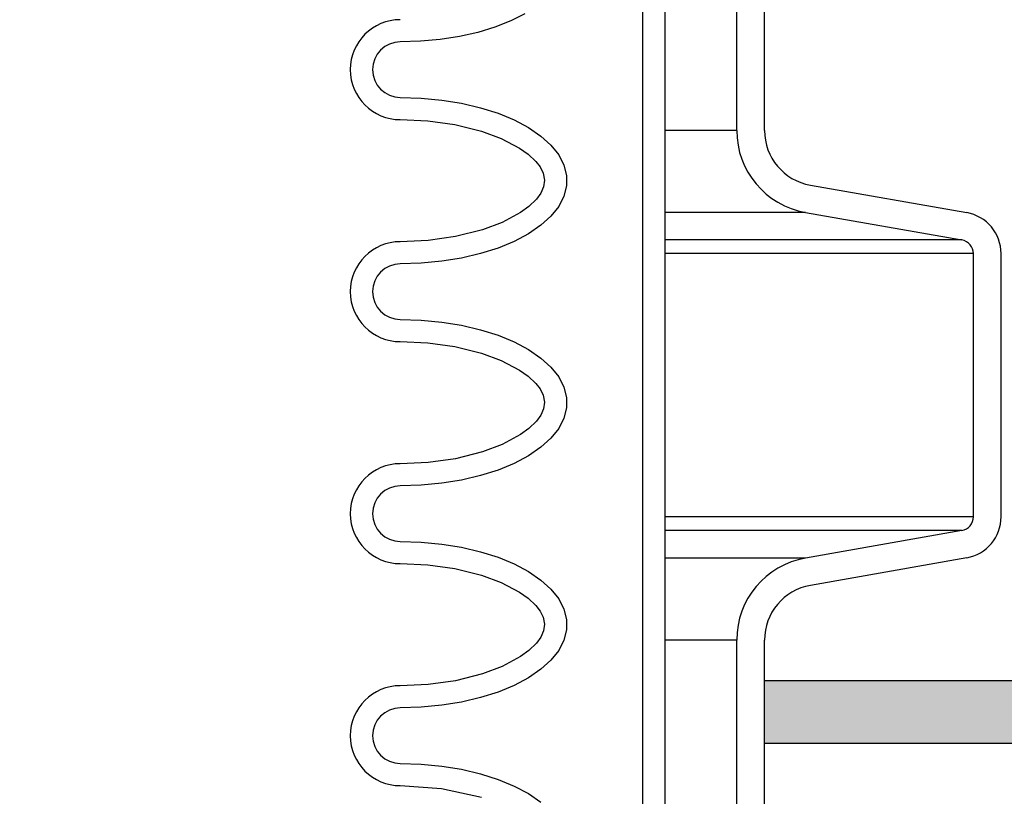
# Model space of a CAD drawing. Extents: x -285 to 5863, y 308 to 3178.
# Tile 399 of 622: x 1833.75 to 1838.18, y 977.78 to 981.27. Entities that reach past the tile are written whole.
import ezdxf

# ---------------------------------------------------------------- set-up
doc = ezdxf.new("R2010")
doc.units = 0
doc.header["$MEASUREMENT"] = 0
doc.header["$PDSIZE"] = 1
doc.layers.get('DEFPOINTS').update_dxf_attribs({"linetype": 'CONTINUOUS'})
for name, color, linetype in [('CONCRETE-HATCH', 2, 'CONTINUOUS'), ('DIM', 3, 'CONTINUOUS'), ('PEAGRAVEL-HATCH', 3, 'CONTINUOUS'), ('SPILL-BUCKET', 1, 'CONTINUOUS'), ('TANK-SLAB', 6, 'CONTINUOUS')]:
    doc.layers.add(name, color=color, linetype=linetype)
doc.styles.add('SIMPLEX', font='simplex')
doc.dimstyles.new('DIM64', dxfattribs={"dimscale": 64, "dimtxt": 0.09375, "dimasz": 0.09375, "dimexe": 0.0625, "dimexo": 0.0625, "dimgap": 0.046875, "dimtad": 1, "dimdec": 4, "dimzin": 3, "dimdsep": 46, "dimlunit": 4, "dimtxsty": 'SIMPLEX', "dimcen": 0, "dimclrd": 256, "dimclre": 256, "dimclrt": 256, "dimadec": 0, "dimazin": 0, "dimtfac": 1, "dimtdec": 4, "dimtmove": 0, "dimatfit": 3, "dimfxl": 1, "dimfrac": 2, "dimtolj": 1, "dimtzin": 0, "dimarcsym": 0})

# ---------------------------------------------------------------- blocks, each defined once
blk = doc.blocks.new('*D13')
at = {"layer": 'DEFPOINTS', "color": 0, "transparency": 16777216}
for p in [(1368.5472, 978.296), (2031.7725, 978.0147), (1368.5472, 700.5233)]:
    blk.add_point(p, dxfattribs=at)
at = {"layer": 'DIM', "lineweight": -2, "transparency": 16777216}
for p, q in [((1368.5472, 974.296), (1368.5472, 696.5233)), ((2031.7725, 974.0147), (2031.7725, 696.5233)), ((2025.7725, 700.5233), (1374.5472, 700.5233))]:
    blk.add_line(p, q, dxfattribs=at)
at = {"layer": 'DIM', "transparency": 16777216}
for points in [[(1374.5472, 701.5233), (1374.5472, 699.5233), (1368.5472, 700.5233)], [(2025.7725, 701.5233), (2025.7725, 699.5233), (2031.7725, 700.5233)]]:
    blk.add_solid(points, dxfattribs=at)
at = {"layer": 'DIM', "transparency": 16777216, "insert": (1700.1599, 708.0947), "char_height": 6, "attachment_point": 5, "style": 'SIMPLEX'}
blk.add_mtext('\\A1;55\'-3 1/4" (F.V. TANK SLAB)', dxfattribs=at)

msp = doc.modelspace()

# ---------------------------------------------------------------- hatches: boundary and pattern name
at = {"layer": 'CONCRETE-HATCH'}
h = msp.add_hatch(dxfattribs=at)
h.set_pattern_fill('AR-CONC', color=256, scale=2.67, style=0)
h.set_pattern_definition([(50, (721.22, 12.002), (19.15085, -1.67548), [2.0025, -22.0275]), (355, (721.22, 12.002), (-3.70466, 20.08353), [1.602, -17.622]), (100.4514, (722.816, 11.862), (15.44619, 18.40805), [1.70186, -18.7205]), (46.1842, (721.22, 17.342), (28.49534, -4.41936), [3.00375, -33.04125]), (96.6356, (723.594, 16.974), (24.95547, 26.00897), [2.5528, -28.08076]), (351.1842, (721.22, 17.342), (24.9555, 26.00897), [2.403, -26.433]), (21, (723.89, 16.007), (15.93742, -10.74992), [2.0025, -22.0275]), (326, (723.89, 16.007), (6.49652, 19.3615), [1.602, -17.622]), (71.4514, (725.218, 15.111), (22.43394, 8.61158), [1.70186, -18.7205]), (37.5, (721.22, 12.002), (0.324668, 8.888266), [0, -17.4084, 0, -17.889, 0, -17.68875]), (7.5, (721.22, 12.002), (7.023957, 10.53079), [0, -10.1994, 0, -17.0079, 0, -6.74175]), (327.5, (715.266, 12.002), (14.25306, -0.602215), [0, -6.675, 0, -20.826, 0, -27.6345]), (317.5, (712.596, 12.002), (15.57107, 2.6728), [0, -8.6775, 0, -13.8306, 0, -19.6245])])
h.paths.add_polyline_path([(1848.5303, 984.84368), (1838.03509, 984.84368), (1838.03509, 978.19533), (1848.5303, 978.19533)])
at = {"layer": 'PEAGRAVEL-HATCH'}
h = msp.add_hatch(dxfattribs=at)
h.set_pattern_fill('AR-SAND', color=256, scale=7.5, style=0)
h.set_pattern_definition([(37.5, (734.134, -79.281), (-0.47245, 14.45118), [0, -11.4, 0, -12.75, 0, -12.1875]), (7.5, (734.134, -79.28), (13.27333, 21.1661), [0, -6.15, 0, -10.275, 0, -3.9375]), (327.5, (724.909, -79.281), (23.35606, 0.04244), [0, -3.75, 0, -13.5, 0, -17.625]), (317.5, (724.91, -79.28), (22.54595, 6.58257), [0, -1.875, 0, -8.85, 0, -10.125])])
h.paths.add_polyline_path([(1849.76804, 958.74463), (1854.87546, 961.19654), (1854.87856, 969.98346), (1848.79982, 969.98346), (1849.53463, 978.01584), (1838.12305, 978.01584), (1838.12305, 967.21283), (1837.16043, 966.93923), (1837.10198, 965.17741), (1836.79033, 965.17741), (1836.79033, 963.30442), (1832.4233, 961.9639), (1832.36585, 960.77417), (1832.12534, 960.77417), (1832.12534, 935.26579), (1847.17617, 935.26579), (1847.23805, 935.66298), (1848.17399, 935.68083), (1848.55306, 937.00876), (1849.17181, 937.00876)])
h.paths.add_polyline_path([(1849.17181, 932.52208), (1848.55306, 932.52208), (1848.17399, 933.85075), (1847.17617, 933.8686), (1847.17617, 934.26579), (1832.12545, 934.26413), (1832.12669, 923.08616), (1832.80775, 923.03787), (1832.44993, 917.66428), (1833.14574, 915.87407), (1833.14574, 915.52327), (1834.62181, 915.52328), (1835.62181, 917.52328), (1840.62181, 917.52328), (1841.62181, 915.52328), (1841.62181, 914.52328), (1851.12181, 914.52328), (1851.12181, 915.52328), (1849.42181, 915.52328)])
at = {"layer": 'TANK-SLAB'}
msp.add_hatch(color=256, dxfattribs=at).paths.add_polyline_path([(1849.60995, 978.01471), (1849.60995, 978.29596), (1837.10061, 978.29596), (1837.10061, 978.01471)])

# ---------------------------------------------------------------- linework, layer by layer
at = {"layer": 'SPILL-BUCKET', "color": 1, "linetype": 'Continuous'}
for p, q in [((1836.55224, 984.10802), (1836.55224, 969.91046)), ((1836.65217, 984.10802), (1836.65217, 969.91046)), ((1836.97633, 980.7736), (1836.97633, 981.62629)), ((1837.10124, 980.7736), (1837.10124, 981.62629)), ((1836.02334, 981.29838), (1835.95934, 981.26638)), ((1835.95934, 981.26638), (1835.88809, 981.23847)), ((1835.81064, 981.21506), (1835.72811, 981.19649)), ((1835.88809, 981.23847), (1835.81064, 981.21506)), ((1835.55268, 981.17487), (1835.46234, 981.17214)), ((1835.6417, 981.18303), (1835.55268, 981.17487)), ((1835.72811, 981.19649), (1835.6417, 981.18303)), ((1835.46234, 980.92231), (1835.55627, 980.91935)), ((1835.55627, 980.91935), (1835.64873, 980.91053)), ((1835.64873, 980.91053), (1835.73824, 980.89599)), ((1835.73824, 980.89599), (1835.82341, 980.87595)), ((1835.82341, 980.87595), (1835.90287, 980.85074)), ((1835.46234, 980.82237), (1835.58646, 980.81709)), ((1835.58646, 980.81709), (1835.70855, 980.80025)), ((1835.90287, 980.85074), (1835.9754, 980.82074)), ((1835.9754, 980.82074), (1836.03983, 980.78643)), ((1835.70855, 980.80025), (1835.82834, 980.77041)), ((1835.82834, 980.77041), (1835.91623, 980.73796)), ((1836.03983, 980.78643), (1836.09515, 980.74836)), ((1835.91623, 980.73796), (1835.99916, 980.69405)), ((1836.09515, 980.74836), (1836.14049, 980.70712)), ((1835.99916, 980.69405), (1836.03748, 980.66657)), ((1836.14049, 980.70712), (1836.17514, 980.66336)), ((1836.03748, 980.66657), (1836.07175, 980.63425)), ((1836.07175, 980.63425), (1836.09123, 980.60911)), ((1836.17514, 980.66336), (1836.19855, 980.61778)), ((1836.09123, 980.60911), (1836.10566, 980.58089)), ((1836.19855, 980.61778), (1836.21034, 980.57109)), ((1836.10566, 980.58089), (1836.11185, 980.55035)), ((1836.11185, 980.55035), (1836.10741, 980.51958)), ((1836.21034, 980.57109), (1836.21034, 980.52403)), ((1836.10741, 980.51958), (1836.09418, 980.49078)), ((1836.21034, 980.52403), (1836.19855, 980.47734)), ((1837.30769, 980.52757), (1838.0113, 980.4035)), ((1836.07528, 980.46489), (1836.04152, 980.43183)), ((1836.09418, 980.49078), (1836.07528, 980.46489)), ((1836.19855, 980.47734), (1836.17514, 980.43176)), ((1836.04152, 980.43183), (1836.00347, 980.40386)), ((1836.17514, 980.43176), (1836.14049, 980.388)), ((1836.00347, 980.40386), (1835.92074, 980.35909)), ((1836.14049, 980.388), (1836.09515, 980.34676)), ((1837.286, 980.40455), (1837.98961, 980.28048)), ((1835.83277, 980.32611), (1835.71151, 980.29546)), ((1835.92074, 980.35909), (1835.83277, 980.32611)), ((1836.09515, 980.34676), (1836.03983, 980.30869)), ((1835.5877, 980.27818), (1835.46234, 980.27275)), ((1835.71151, 980.29546), (1835.5877, 980.27818)), ((1836.03983, 980.30869), (1835.9754, 980.27439)), ((1835.90287, 980.24439), (1835.82341, 980.21917)), ((1835.9754, 980.27439), (1835.90287, 980.24439)), ((1835.73824, 980.19914), (1835.64873, 980.18459)), ((1835.82341, 980.21917), (1835.73824, 980.19914)), ((1838.04122, 979.03445), (1838.04122, 980.21897)), ((1838.16614, 979.03445), (1838.16614, 980.21897)), ((1835.55627, 980.17577), (1835.46234, 980.17282)), ((1835.64873, 980.18459), (1835.55627, 980.17577)), ((1835.46234, 979.92299), (1835.55627, 979.92003)), ((1835.55627, 979.92003), (1835.64873, 979.91122)), ((1835.64873, 979.91122), (1835.73824, 979.89667)), ((1835.73824, 979.89667), (1835.82341, 979.87663)), ((1835.82341, 979.87663), (1835.90287, 979.85142)), ((1835.90287, 979.85142), (1835.9754, 979.82142)), ((1835.46234, 979.82306), (1835.58646, 979.81777)), ((1835.58646, 979.81777), (1835.70855, 979.80094)), ((1835.70855, 979.80094), (1835.82834, 979.77109)), ((1835.9754, 979.82142), (1836.03983, 979.78712)), ((1835.82834, 979.77109), (1835.91623, 979.73865)), ((1836.03983, 979.78712), (1836.09515, 979.74904)), ((1836.09515, 979.74904), (1836.14049, 979.7078)), ((1835.91623, 979.73865), (1835.99916, 979.69473)), ((1836.14049, 979.7078), (1836.17514, 979.66405)), ((1835.99916, 979.69473), (1836.03748, 979.66726)), ((1836.03748, 979.66726), (1836.07175, 979.63493)), ((1836.17514, 979.66405), (1836.19855, 979.61847)), ((1836.07175, 979.63493), (1836.09123, 979.6098)), ((1836.19855, 979.61847), (1836.21034, 979.57178)), ((1836.09123, 979.6098), (1836.10566, 979.58157)), ((1836.10566, 979.58157), (1836.11185, 979.55104)), ((1836.21034, 979.57178), (1836.21034, 979.52472)), ((1836.11185, 979.55104), (1836.10741, 979.52027)), ((1836.21034, 979.52472), (1836.19855, 979.47803)), ((1836.09418, 979.49147), (1836.07528, 979.46557)), ((1836.10741, 979.52027), (1836.09418, 979.49147)), ((1836.07528, 979.46557), (1836.04152, 979.43251)), ((1836.19855, 979.47803), (1836.17514, 979.43244)), ((1836.00347, 979.40455), (1835.92074, 979.35978)), ((1836.04152, 979.43251), (1836.00347, 979.40455)), ((1836.17514, 979.43244), (1836.14049, 979.38869)), ((1835.92074, 979.35978), (1835.83277, 979.32679)), ((1836.09515, 979.34745), (1836.03983, 979.30937)), ((1836.14049, 979.38869), (1836.09515, 979.34745)), ((1835.83277, 979.32679), (1835.71151, 979.29615)), ((1836.03983, 979.30937), (1835.9754, 979.27507)), ((1835.5877, 979.27886), (1835.46234, 979.27343)), ((1835.71151, 979.29615), (1835.5877, 979.27886)), ((1835.9754, 979.27507), (1835.90287, 979.24507)), ((1835.82341, 979.21985), (1835.73824, 979.19982)), ((1835.90287, 979.24507), (1835.82341, 979.21985)), ((1835.55627, 979.17646), (1835.46234, 979.1735)), ((1835.64873, 979.18527), (1835.55627, 979.17646)), ((1835.73824, 979.19982), (1835.64873, 979.18527)), ((1837.98961, 978.97294), (1837.286, 978.84887)), ((1835.46234, 978.92367), (1835.55627, 978.92072)), ((1835.55627, 978.92072), (1835.64873, 978.9119)), ((1835.64873, 978.9119), (1835.73824, 978.89736)), ((1835.73824, 978.89736), (1835.82341, 978.87732)), ((1835.82341, 978.87732), (1835.90287, 978.8521)), ((1835.46234, 978.82374), (1835.58646, 978.81845)), ((1835.58646, 978.81845), (1835.70855, 978.80162)), ((1835.90287, 978.8521), (1835.9754, 978.8221)), ((1835.9754, 978.8221), (1836.03983, 978.7878)), ((1838.0113, 978.84992), (1837.30769, 978.72585)), ((1835.70855, 978.80162), (1835.82834, 978.77177)), ((1835.82834, 978.77177), (1835.91623, 978.73933)), ((1836.03983, 978.7878), (1836.09515, 978.74973)), ((1835.91623, 978.73933), (1835.99916, 978.69542)), ((1836.09515, 978.74973), (1836.14049, 978.70849)), ((1835.99916, 978.69542), (1836.03748, 978.66794)), ((1836.14049, 978.70849), (1836.17514, 978.66473)), ((1836.03748, 978.66794), (1836.07175, 978.63561)), ((1836.17514, 978.66473), (1836.19855, 978.61915)), ((1836.07175, 978.63561), (1836.09123, 978.61048)), ((1836.09123, 978.61048), (1836.10566, 978.58226)), ((1836.19855, 978.61915), (1836.21034, 978.57246)), ((1836.10566, 978.58226), (1836.11185, 978.55172)), ((1836.11185, 978.55172), (1836.10741, 978.52095)), ((1836.21034, 978.57246), (1836.21034, 978.5254)), ((1836.10741, 978.52095), (1836.09418, 978.49215)), ((1836.21034, 978.5254), (1836.19855, 978.47871)), ((1836.07528, 978.46626), (1836.04152, 978.43319)), ((1836.09418, 978.49215), (1836.07528, 978.46626)), ((1836.19855, 978.47871), (1836.17514, 978.43313)), ((1836.97633, 976.77633), (1836.97633, 978.47982)), ((1837.10124, 976.77633), (1837.10124, 978.47982)), ((1836.04152, 978.43319), (1836.00347, 978.40523)), ((1836.17514, 978.43313), (1836.14049, 978.38937)), ((1836.00347, 978.40523), (1835.92074, 978.36046)), ((1836.14049, 978.38937), (1836.09515, 978.34813)), ((1835.83277, 978.32748), (1835.71151, 978.29683)), ((1835.92074, 978.36046), (1835.83277, 978.32748)), ((1836.09515, 978.34813), (1836.03983, 978.31006)), ((1835.71151, 978.29683), (1835.5877, 978.27954)), ((1836.03983, 978.31006), (1835.9754, 978.27575)), ((1835.5877, 978.27954), (1835.46234, 978.27412)), ((1835.90287, 978.24576), (1835.82341, 978.22054)), ((1835.9754, 978.27575), (1835.90287, 978.24576)), ((1835.73824, 978.2005), (1835.64873, 978.18596)), ((1835.82341, 978.22054), (1835.73824, 978.2005)), ((1835.55627, 978.17714), (1835.46234, 978.17419)), ((1835.64873, 978.18596), (1835.55627, 978.17714)), ((1835.46234, 977.92436), (1835.55627, 977.9214)), ((1835.55627, 977.9214), (1835.64873, 977.91258)), ((1835.64873, 977.91258), (1835.73824, 977.89804)), ((1835.73824, 977.89804), (1835.82341, 977.878)), ((1835.82341, 977.878), (1835.90287, 977.85279)), ((1835.90287, 977.85279), (1835.9754, 977.82279)), ((1835.46234, 977.82442), (1835.64777, 977.81226)), ((1835.64777, 977.81226), (1835.82834, 977.77245)), ((1835.9754, 977.82279), (1836.03983, 977.78848)), ((1836.03983, 977.78848), (1836.09515, 977.75041))]:
    msp.add_line(p, q, dxfattribs=at)
at = {"layer": 'SPILL-BUCKET', "color": 7}
for p, q in [((1836.97633, 980.7736), (1836.65217, 980.7736)), ((1837.286, 980.40455), (1836.65217, 980.40455)), ((1837.98961, 980.28048), (1836.65217, 980.28048)), ((1838.04122, 980.21897), (1836.65217, 980.21897)), ((1838.04122, 979.03445), (1836.65217, 979.03445)), ((1837.98961, 978.97294), (1836.65217, 978.97294)), ((1837.286, 978.84887), (1836.65217, 978.84887)), ((1836.97633, 978.47982), (1836.65217, 978.47982))]:
    msp.add_line(p, q, dxfattribs=at)
at = {"layer": 'SPILL-BUCKET', "color": 1, "linetype": 'Continuous'}
for centre, radius, start, end in [((1835.46234, 981.04722), 0.22485, 90, 270), ((1835.46234, 981.04722), 0.12491, 90, 270), ((1837.35107, 980.7736), 0.37474, 180, 260), ((1837.35107, 980.7736), 0.24983, 180, 260), ((1837.97877, 980.21897), 0.18737, 0, 80), ((1837.97877, 980.21897), 0.06246, 0, 80), ((1835.46234, 980.0479), 0.22485, 90, 270), ((1835.46234, 980.0479), 0.12491, 90, 270), ((1835.46234, 979.04859), 0.22485, 90, 270), ((1835.46234, 979.04859), 0.12491, 90, 270), ((1837.97877, 979.03445), 0.06246, 280, 0), ((1837.97877, 979.03445), 0.18737, 280, 0), ((1837.35107, 978.47982), 0.37474, 100, 180), ((1837.35107, 978.47982), 0.24983, 100, 180), ((1835.46234, 978.04927), 0.22485, 90, 270), ((1835.46234, 978.04927), 0.12491, 90, 270)]:
    msp.add_arc(centre, radius, start, end, dxfattribs=at)
at = {"layer": 'TANK-SLAB'}
for p, q in [((1849.62324, 978.29596), (1837.10124, 978.29596)), ((1849.59538, 978.01471), (1837.10124, 978.01471))]:
    msp.add_line(p, q, dxfattribs=at)

# ---------------------------------------------------------------- dimensions: what is measured, and where the dimension line sits
at = {"layer": 'DIM'}
dim = msp.add_linear_dim(base=(1368.54722, 700.52328), p1=(2031.77254, 978.01471), p2=(1368.54722, 978.29596), angle=180, text='<> (F.V. TANK SLAB)', dimstyle='DIM64', dxfattribs=at)
dim.commit()
dim.dimension.update_dxf_attribs({"geometry": '*D13', "text_midpoint": (1700.15988, 708.09471)})

doc.saveas('drawing.dxf')
